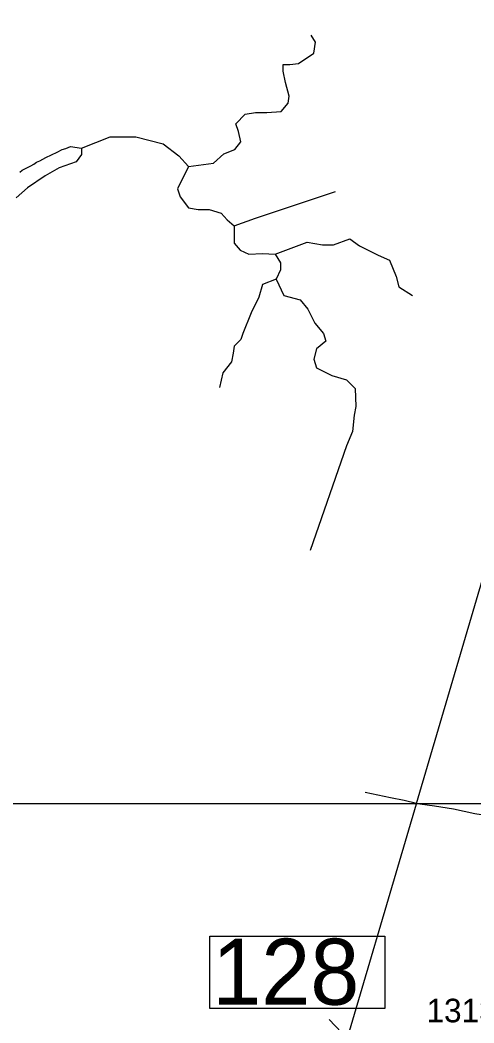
# Model space of a CAD drawing. Extents: x 2290055 to 2389491, y 66597 to 237875.
# Drawn here: x 2319058 to 2321467, y 190974 to 196292 of the extents above; entities that cross this region are included whole.
import ezdxf

# ---------------------------------------------------------------- set-up
doc = ezdxf.new("R2010")
doc.units = 0
for name, color, linetype in [('Exist Hydrographic Creek Single Shore', 7, 'Continuous'), ('Exist Hydrographic River Shore', 7, 'Continuous'), ('Exist Road Non-System Type 51', 7, 'Continuous'), ('Exist Road Primary US Structure Standard Bridge Number Label', 7, 'Continuous'), ('Exist Road Secondary Type 51 Number Label', 7, 'Continuous'), ('Exist Utilities Electrical Transmission Line', 7, 'Continuous'), ('Map Preparation Inset Cut Line', 7, 'Continuous')]:
    doc.layers.add(name, color=color, linetype=linetype)

msp = doc.modelspace()

# ---------------------------------------------------------------- linework, layer by layer
at = {"layer": 'Exist Hydrographic Creek Single Shore'}
for points in [[(2319953.1, 195514.6), (2320085.1, 195532.9), (2320139.8, 195583), (2320198.9, 195605.8), (2320230.8, 195646.8), (2320217.2, 195701.5), (2320203.5, 195742.5), (2320253.6, 195792.6), (2320308.2, 195801.7), (2320367.4, 195801.7), (2320444.8, 195806.3), (2320481.3, 195851.9), (2320485.8, 195888.3), (2320467.6, 195961.2), (2320453.9, 196020.5), (2320453.9, 196056.9), (2320490.4, 196056.9), (2320535.9, 196061.5), (2320617.9, 196116.2), (2320627, 196175.4), (2320604.2, 196211.9)], [(2319384.7, 195611.9), (2319536.4, 195671.9), (2319673, 195671.9), (2319818.7, 195635.4), (2319900.7, 195571.6), (2319953.1, 195514.6)], [(2319953.1, 195514.6), (2319893.9, 195396.2), (2319907.5, 195355.1), (2319953.1, 195295.9), (2320003.2, 195286.8), (2320062.3, 195286.8), (2320126.1, 195268.6), (2320158, 195232.1), (2320194.4, 195200.2)], [(2320194.4, 195200.2), (2320308.2, 195241.2), (2320731.7, 195382.5)], [(2320194.4, 195200.2), (2320194.4, 195109.1), (2320226.3, 195072.6), (2320271.8, 195049.8), (2320344.7, 195054.4), (2320413, 195049.8)], [(2320413, 195049.8), (2320581.4, 195113.6), (2320663.4, 195099.9), (2320722.6, 195099.9), (2320809.1, 195131.8), (2320859.2, 195095.4), (2320959.3, 195045.3), (2321018.5, 195017.9), (2321055, 194931.3), (2321068.6, 194876.6), (2321141.5, 194831.1)], [(2320413, 195049.8), (2320440.3, 195004.2), (2320440.3, 194967.8), (2320417.5, 194917.7)], [(2320417.5, 194917.7), (2320344.7, 194890.3), (2320326.4, 194822), (2320285.5, 194739.9), (2320239.9, 194630.6), (2320230.8, 194598.7), (2320194.4, 194562.2), (2320189.8, 194525.7), (2320180.7, 194480.2), (2320135.2, 194420.9), (2320117, 194343.5)], [(2320417.5, 194917.7), (2320458.5, 194831.1), (2320545, 194808.3), (2320586, 194758.2), (2320622.4, 194685.2), (2320667.9, 194630.6), (2320681.6, 194589.5), (2320631.5, 194548.5), (2320617.9, 194493.8), (2320631.5, 194448.3), (2320713.5, 194407.3), (2320790.9, 194384.5), (2320836.4, 194338.9), (2320841, 194243.2), (2320831.9, 194197.6), (2320822.7, 194111), (2320790.9, 194033.6), (2320597.4, 193479.9)]]:
    msp.add_lwpolyline(points, dxfattribs=at)
at = {"layer": 'Exist Hydrographic River Shore'}
msp.add_lwpolyline([(2319056.7, 195485.2), (2319070, 195495.7), (2319086.5, 195505), (2319116, 195518.8), (2319132.2, 195527.4), (2319146, 195537.8), (2319163.7, 195545.6), (2319195, 195563.4), (2319255.2, 195591), (2319282, 195605.1), (2319301, 195611.4), (2319325.5, 195621.7), (2319384.7, 195611.9), (2319384.7, 195579.3), (2319356.5, 195540.6), (2319265.5, 195508.1), (2319191.5, 195465.3), (2319098.2, 195402.2), (2319037.5, 195349.2)], dxfattribs=at)
at = {"layer": 'Exist Road Non-System Type 51'}
msp.add_line((2321173.6, 192135.8), (2321162.4, 192138.3), dxfattribs=at)
for points in [[(2321162.4, 192138.3), (2321096.1, 192153), (2321023.7, 192167.7), (2320889.4, 192195.4)], [(2321896.8, 192002.7), (2321782.3, 192028.8), (2321684, 192047.1), (2321583.6, 192065.3), (2321471.2, 192083.4), (2321358.9, 192107.4), (2321258.6, 192123.8), (2321180.3, 192134.3), (2321173.6, 192135.8)]]:
    msp.add_lwpolyline(points, dxfattribs=at)
at = {"layer": 'Exist Road Primary US Structure Standard Bridge Number Label'}
msp.add_line((2323907.7, 187642.3), (2320699.2, 190991.9), dxfattribs=at)
msp.add_lwpolyline([(2320065.5, 191435), (2320994.4, 191435), (2320994.4, 191050.9), (2320065.5, 191050.9)], close=True, dxfattribs=at)
at = {"layer": 'Exist Utilities Electrical Transmission Line'}
msp.add_line((2321162.4, 192138.3), (2322042.1, 195126.4), dxfattribs=at)
msp.add_lwpolyline([(2322518.1, 188787.6), (2320726, 190655.5), (2321161.7, 192135.8), (2321162.4, 192138.3)], dxfattribs=at)
at = {"layer": 'Map Preparation Inset Cut Line'}
for points in [[(2380407.7, 211640.5), (2380407.7, 192135.8), (2313126.6, 192135.8), (2313126.6, 211640.5), (2321069.7, 211640.5), (2345338.5, 211640.5)], [(2374088.6, 192135.8), (2313126.6, 192135.8), (2313126.6, 149726.2), (2353934.7, 149726.2), (2375181.1, 184193.5), (2380407.7, 192135.8)]]:
    msp.add_lwpolyline(points, close=True, dxfattribs=at)

# ---------------------------------------------------------------- texts
at = {"layer": 'Exist Road Primary US Structure Standard Bridge Number Label'}
msp.add_text('128', height=350, dxfattribs=at).set_placement((2320078, 191070.6))
at = {"layer": 'Exist Road Secondary Type 51 Number Label'}
msp.add_text('1313', height=125, dxfattribs=at).set_placement((2321215.6, 190977.4))

doc.saveas('drawing.dxf')
